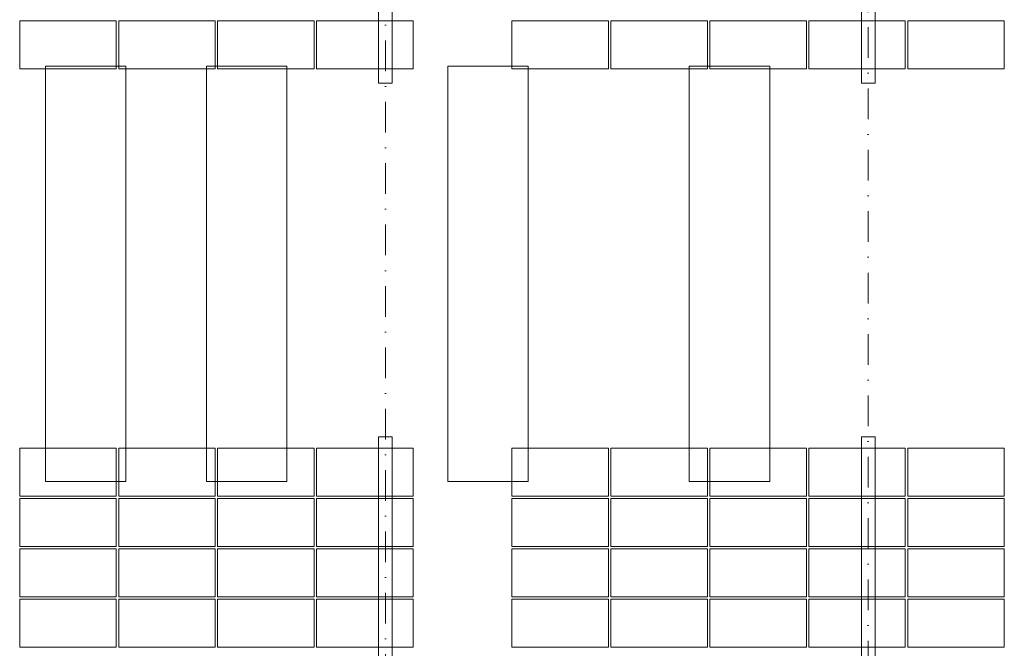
# Model space of a CAD drawing. Header units: millimetres. Extents: x -916886 to 3713765, y -2985421 to 1675785.
# Tile 548 of 656: x 319455 to 331690, y 152680 to 160485. Entities that reach past the tile are written whole.
import ezdxf

# ---------------------------------------------------------------- set-up
doc = ezdxf.new("R2010")
doc.units = ezdxf.units.MM
doc.linetypes.add('CENTERX2', pattern=[101.6, 63.5, -12.7, 12.7, -12.7])
doc.linetypes.add('DASHDOT', pattern=[25.4, 12.7, -6.35, 0, -6.35])
for name, color, linetype, lineweight in [('A99_FVE', 30, 'Continuous', 5), ('A99_S_kce-demolice', 30, 'Continuous', 20), ('A99_S_osy', 1, 'CENTERX2', 5)]:
    doc.layers.add(name, color=color, linetype=linetype, lineweight=lineweight)

msp = doc.modelspace()

# ---------------------------------------------------------------- linework, layer by layer
at = {"layer": 'A99_FVE', "linetype": 'Continuous', "lineweight": 15, "ltscale": 2}
for points in [[(323915, 163710), (324085, 163710), (324085, 159695), (323915, 159695)], [(329915, 163710.9), (330085, 163710.9), (330085, 159695.9), (329915, 159695.9)], [(323915, 155305), (324085, 155305), (324085, 149540), (323915, 149540)], [(329915, 155305.9), (330085, 155305.9), (330085, 149540.9), (329915, 149540.9)]]:
    msp.add_lwpolyline(points, close=True, dxfattribs=at)
at = {"layer": 'A99_FVE', "lineweight": 5, "ltscale": 2}
for points in [[(320655, 159875), (320655, 160470), (319455, 160470), (319455, 159875)], [(321885, 159875), (321885, 160470), (320685, 160470), (320685, 159875)], [(323115, 159875), (323115, 160470), (321915, 160470), (321915, 159875)], [(324345, 159875), (324345, 160470), (323145, 160470), (323145, 159875)], [(326770, 159875), (326770, 160470), (325570, 160470), (325570, 159875)], [(328000, 159875), (328000, 160470), (326800, 160470), (326800, 159875)], [(329230, 159875), (329230, 160470), (328030, 160470), (328030, 159875)], [(330460, 159875), (330460, 160470), (329260, 160470), (329260, 159875)], [(331690, 159875), (331690, 160470), (330490, 160470), (330490, 159875)], [(320655, 155165), (320655, 154570), (319455, 154570), (319455, 155165)], [(321885, 155165), (321885, 154570), (320685, 154570), (320685, 155165)], [(323115, 155165), (323115, 154570), (321915, 154570), (321915, 155165)], [(324345, 155165), (324345, 154570), (323145, 154570), (323145, 155165)], [(326770, 155165), (326770, 154570), (325570, 154570), (325570, 155165)], [(328000, 155165), (328000, 154570), (326800, 154570), (326800, 155165)], [(329230, 155165), (329230, 154570), (328030, 154570), (328030, 155165)], [(330460, 155165), (330460, 154570), (329260, 154570), (329260, 155165)], [(331690, 155165), (331690, 154570), (330490, 154570), (330490, 155165)], [(320655, 153945), (320655, 154540), (319455, 154540), (319455, 153945)], [(321885, 153945), (321885, 154540), (320685, 154540), (320685, 153945)], [(323115, 153945), (323115, 154540), (321915, 154540), (321915, 153945)], [(324345, 153945), (324345, 154540), (323145, 154540), (323145, 153945)], [(326770, 153945), (326770, 154540), (325570, 154540), (325570, 153945)], [(328000, 153945), (328000, 154540), (326800, 154540), (326800, 153945)], [(329230, 153945), (329230, 154540), (328030, 154540), (328030, 153945)], [(330460, 153945), (330460, 154540), (329260, 154540), (329260, 153945)], [(331690, 153945), (331690, 154540), (330490, 154540), (330490, 153945)], [(320655, 153320), (320655, 153915), (319455, 153915), (319455, 153320)], [(321885, 153320), (321885, 153915), (320685, 153915), (320685, 153320)], [(323115, 153320), (323115, 153915), (321915, 153915), (321915, 153320)], [(324345, 153320), (324345, 153915), (323145, 153915), (323145, 153320)], [(326770, 153320), (326770, 153915), (325570, 153915), (325570, 153320)], [(328000, 153320), (328000, 153915), (326800, 153915), (326800, 153320)], [(329230, 153320), (329230, 153915), (328030, 153915), (328030, 153320)], [(330460, 153320), (330460, 153915), (329260, 153915), (329260, 153320)], [(331690, 153320), (331690, 153915), (330490, 153915), (330490, 153320)], [(320655, 152695), (320655, 153290), (319455, 153290), (319455, 152695)], [(321885, 152695), (321885, 153290), (320685, 153290), (320685, 152695)], [(323115, 152695), (323115, 153290), (321915, 153290), (321915, 152695)], [(324345, 152695), (324345, 153290), (323145, 153290), (323145, 152695)], [(326770, 152695), (326770, 153290), (325570, 153290), (325570, 152695)], [(328000, 152695), (328000, 153290), (326800, 153290), (326800, 152695)], [(329230, 152695), (329230, 153290), (328030, 153290), (328030, 152695)], [(330460, 152695), (330460, 153290), (329260, 153290), (329260, 152695)], [(331690, 152695), (331690, 153290), (330490, 153290), (330490, 152695)]]:
    msp.add_lwpolyline(points, close=True, dxfattribs=at)
at = {"layer": 'A99_S_kce-demolice', "linetype": 'Continuous', "lineweight": 9}
for points in [[(319775, 159910), (320775, 159910), (320775, 154750), (319775, 154750)], [(321775, 159910), (322775, 159910), (322775, 154750), (321775, 154750)], [(324775, 159910), (325775, 159910), (325775, 154750), (324775, 154750)], [(327775, 159910), (328775, 159910), (328775, 154750), (327775, 154750)]]:
    msp.add_lwpolyline(points, close=True, dxfattribs=at)
at = {"layer": 'A99_S_osy', "linetype": 'DASHDOT', "lineweight": 5, "ltscale": 30}
for points in [[(330000, 264800), (330000, 146890)], [(324000, 146890), (324000, 179060)]]:
    msp.add_lwpolyline(points, dxfattribs=at)

doc.saveas('drawing.dxf')
